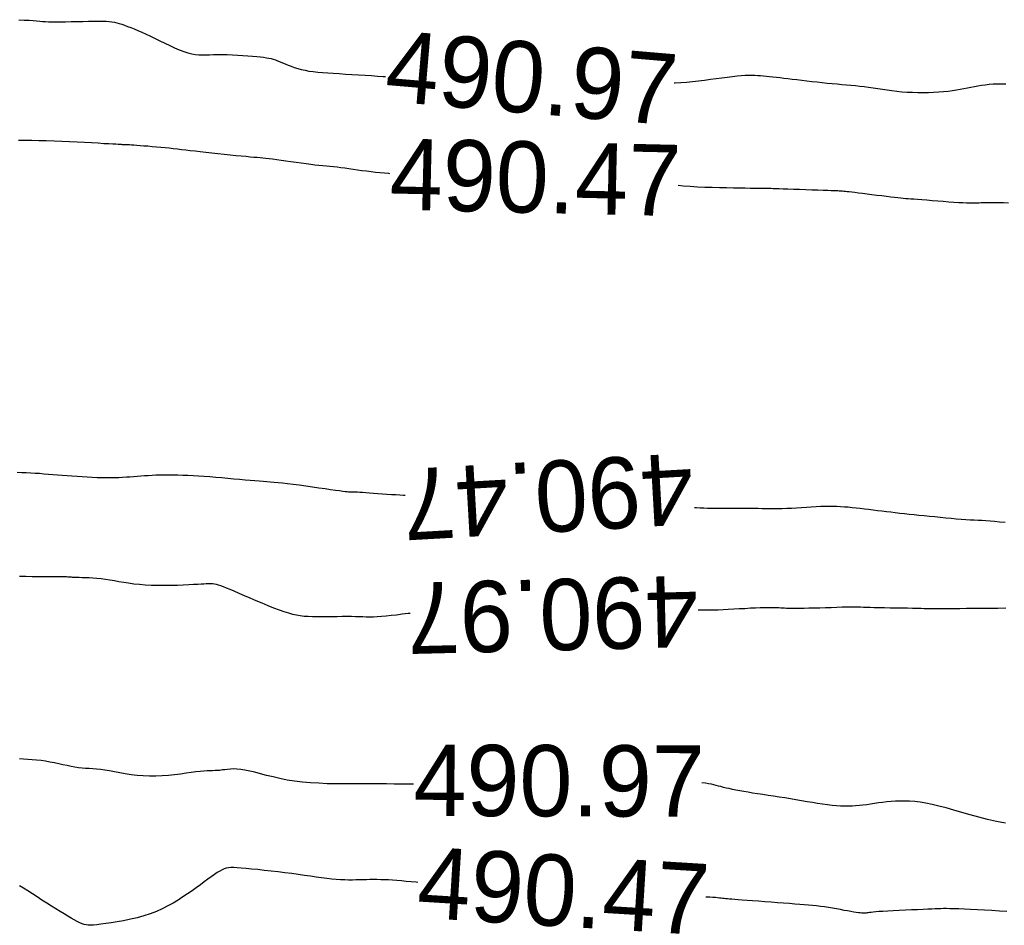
# Model space of a CAD drawing. Header units: millimetres. Extents: x 32690613 to 32693367, y 5343692 to 5344708.
# Tile 467 of 656: x 32692838 to 32692852, y 5344179 to 5344192. Entities that reach past the tile are written whole.
import ezdxf
from ezdxf.enums import TextEntityAlignment as Align

# ---------------------------------------------------------------- set-up
doc = ezdxf.new("R2010")
doc.units = ezdxf.units.MM
doc.header["$LTSCALE"] = 20
doc.layers.add('02-DGM_HL_490.50', color=52, linetype='Continuous')
doc.layers.add('02-DGM_HL_491.00', color=62, linetype='Continuous')

msp = doc.modelspace()

# ---------------------------------------------------------------- linework, layer by layer
at = {"layer": '02-DGM_HL_490.50', "elevation": 490.5, "flags": 128}
for points in [[(32692843.697, 5344189.945), (32692843.681, 5344189.946), (32692843.62, 5344189.95), (32692843.558, 5344189.955), (32692843.495, 5344189.962), (32692843.432, 5344189.969), (32692843.369, 5344189.978), (32692843.305, 5344189.986), (32692843.243, 5344189.995), (32692843.181, 5344190.004), (32692843.121, 5344190.013), (32692843.063, 5344190.021), (32692843.008, 5344190.029), (32692842.955, 5344190.035), (32692842.905, 5344190.04), (32692842.855, 5344190.045), (32692842.805, 5344190.05), (32692842.754, 5344190.055), (32692842.701, 5344190.06), (32692842.645, 5344190.066), (32692842.585, 5344190.073), (32692842.52, 5344190.081), (32692842.451, 5344190.091), (32692842.38, 5344190.101), (32692842.308, 5344190.111), (32692842.238, 5344190.122), (32692842.171, 5344190.132), (32692842.108, 5344190.141), (32692842.05, 5344190.148), (32692842, 5344190.155), (32692841.955, 5344190.16), (32692841.913, 5344190.164), (32692841.873, 5344190.167), (32692841.831, 5344190.171), (32692841.786, 5344190.174), (32692841.735, 5344190.179), (32692841.677, 5344190.184), (32692841.61, 5344190.19), (32692841.535, 5344190.197), (32692841.454, 5344190.205), (32692841.369, 5344190.214), (32692841.283, 5344190.223), (32692841.197, 5344190.232), (32692841.114, 5344190.241), (32692841.034, 5344190.25), (32692840.961, 5344190.259), (32692840.894, 5344190.267), (32692840.83, 5344190.274), (32692840.77, 5344190.282), (32692840.712, 5344190.289), (32692840.655, 5344190.295), (32692840.598, 5344190.302), (32692840.54, 5344190.308), (32692840.48, 5344190.313), (32692840.419, 5344190.319), (32692840.358, 5344190.324), (32692840.299, 5344190.329), (32692840.243, 5344190.333), (32692840.19, 5344190.337), (32692840.143, 5344190.34), (32692840.101, 5344190.343), (32692840.067, 5344190.346), (32692840.04, 5344190.348), (32692840.018, 5344190.349), (32692840.001, 5344190.35), (32692839.987, 5344190.351), (32692839.977, 5344190.351), (32692839.968, 5344190.352), (32692839.96, 5344190.352), (32692839.951, 5344190.352), (32692839.941, 5344190.352), (32692839.927, 5344190.353), (32692839.909, 5344190.354), (32692839.883, 5344190.355), (32692839.849, 5344190.357), (32692839.804, 5344190.359), (32692839.748, 5344190.362), (32692839.679, 5344190.366), (32692839.598, 5344190.371), (32692839.508, 5344190.376), (32692839.41, 5344190.382), (32692839.306, 5344190.387), (32692839.198, 5344190.393), (32692839.089, 5344190.397), (32692838.98, 5344190.402), (32692838.872, 5344190.405), (32692838.767, 5344190.407), (32692838.667, 5344190.409), (32692838.571, 5344190.411), (32692838.481, 5344190.412)], [(32692852.384, 5344189.531), (32692852.317, 5344189.534), (32692852.259, 5344189.536), (32692852.208, 5344189.537), (32692852.163, 5344189.537), (32692852.125, 5344189.537), (32692852.09, 5344189.537), (32692852.059, 5344189.536), (32692852.03, 5344189.535), (32692852.002, 5344189.534), (32692851.974, 5344189.533), (32692851.945, 5344189.532), (32692851.914, 5344189.532), (32692851.879, 5344189.531), (32692851.84, 5344189.532), (32692851.796, 5344189.533), (32692851.745, 5344189.535), (32692851.687, 5344189.538), (32692851.62, 5344189.542), (32692851.547, 5344189.547), (32692851.47, 5344189.553), (32692851.392, 5344189.559), (32692851.314, 5344189.565), (32692851.239, 5344189.571), (32692851.17, 5344189.577), (32692851.109, 5344189.582), (32692851.058, 5344189.586), (32692851.015, 5344189.589), (32692850.977, 5344189.592), (32692850.942, 5344189.594), (32692850.908, 5344189.597), (32692850.872, 5344189.6), (32692850.833, 5344189.605), (32692850.786, 5344189.61), (32692850.732, 5344189.616), (32692850.671, 5344189.624), (32692850.605, 5344189.632), (32692850.537, 5344189.641), (32692850.468, 5344189.65), (32692850.401, 5344189.658), (32692850.337, 5344189.666), (32692850.279, 5344189.673), (32692850.229, 5344189.679), (32692850.186, 5344189.685), (32692850.15, 5344189.689), (32692850.119, 5344189.692), (32692850.094, 5344189.694), (32692850.073, 5344189.696), (32692850.056, 5344189.698), (32692850.042, 5344189.699), (32692850.031, 5344189.7), (32692850.019, 5344189.701), (32692850.006, 5344189.701), (32692849.99, 5344189.702), (32692849.967, 5344189.703), (32692849.937, 5344189.704), (32692849.897, 5344189.706), (32692849.846, 5344189.708), (32692849.781, 5344189.71), (32692849.706, 5344189.712), (32692849.623, 5344189.715), (32692849.537, 5344189.718), (32692849.45, 5344189.721), (32692849.366, 5344189.724), (32692849.288, 5344189.727), (32692849.22, 5344189.729), (32692849.163, 5344189.731), (32692849.118, 5344189.732), (32692849.082, 5344189.734), (32692849.054, 5344189.735), (32692849.033, 5344189.735), (32692849.016, 5344189.736), (32692849.002, 5344189.736), (32692848.99, 5344189.736), (32692848.977, 5344189.737), (32692848.963, 5344189.737), (32692848.946, 5344189.737), (32692848.924, 5344189.737), (32692848.895, 5344189.738), (32692848.859, 5344189.738), (32692848.813, 5344189.738), (32692848.756, 5344189.739), (32692848.688, 5344189.74), (32692848.609, 5344189.741), (32692848.521, 5344189.742), (32692848.426, 5344189.744), (32692848.327, 5344189.746), (32692848.224, 5344189.749), (32692848.119, 5344189.753), (32692848.016, 5344189.758), (32692847.914, 5344189.764), (32692847.815, 5344189.771), (32692847.744, 5344189.777)], [(32692838.461, 5344185.755), (32692838.526, 5344185.753), (32692838.59, 5344185.75), (32692838.653, 5344185.746), (32692838.715, 5344185.743), (32692838.777, 5344185.739), (32692838.839, 5344185.734), (32692838.902, 5344185.729), (32692838.965, 5344185.724), (32692839.03, 5344185.719), (32692839.096, 5344185.714), (32692839.163, 5344185.708), (32692839.232, 5344185.703), (32692839.303, 5344185.698), (32692839.374, 5344185.693), (32692839.446, 5344185.688), (32692839.516, 5344185.685), (32692839.585, 5344185.682), (32692839.652, 5344185.68), (32692839.716, 5344185.679), (32692839.777, 5344185.679), (32692839.835, 5344185.68), (32692839.891, 5344185.682), (32692839.944, 5344185.685), (32692839.996, 5344185.688), (32692840.047, 5344185.692), (32692840.097, 5344185.696), (32692840.148, 5344185.699), (32692840.199, 5344185.703), (32692840.25, 5344185.707), (32692840.303, 5344185.71), (32692840.357, 5344185.713), (32692840.412, 5344185.716), (32692840.469, 5344185.717), (32692840.528, 5344185.719), (32692840.59, 5344185.719), (32692840.653, 5344185.719), (32692840.72, 5344185.717), (32692840.788, 5344185.715), (32692840.86, 5344185.712), (32692840.933, 5344185.709), (32692841.01, 5344185.704), (32692841.088, 5344185.699), (32692841.169, 5344185.693), (32692841.253, 5344185.686), (32692841.337, 5344185.679), (32692841.422, 5344185.671), (32692841.505, 5344185.663), (32692841.586, 5344185.656), (32692841.663, 5344185.649), (32692841.736, 5344185.642), (32692841.802, 5344185.637), (32692841.861, 5344185.632), (32692841.916, 5344185.628), (32692841.967, 5344185.624), (32692842.018, 5344185.621), (32692842.07, 5344185.616), (32692842.126, 5344185.611), (32692842.188, 5344185.605), (32692842.258, 5344185.597), (32692842.337, 5344185.587), (32692842.424, 5344185.576), (32692842.515, 5344185.563), (32692842.608, 5344185.55), (32692842.699, 5344185.537), (32692842.786, 5344185.525), (32692842.865, 5344185.514), (32692842.934, 5344185.504), (32692842.991, 5344185.496), (32692843.036, 5344185.49), (32692843.071, 5344185.485), (32692843.097, 5344185.482), (32692843.117, 5344185.48), (32692843.132, 5344185.479), (32692843.143, 5344185.479), (32692843.153, 5344185.479), (32692843.162, 5344185.479), (32692843.172, 5344185.479), (32692843.185, 5344185.479), (32692843.2, 5344185.479), (32692843.22, 5344185.478), (32692843.244, 5344185.477), (32692843.275, 5344185.476), (32692843.313, 5344185.473), (32692843.358, 5344185.47), (32692843.411, 5344185.466), (32692843.468, 5344185.462), (32692843.529, 5344185.458), (32692843.592, 5344185.453), (32692843.656, 5344185.448), (32692843.719, 5344185.444), (32692843.779, 5344185.44), (32692843.835, 5344185.437), (32692843.887, 5344185.434), (32692843.912, 5344185.433)], [(32692847.977, 5344185.26), (32692848.002, 5344185.258), (32692848.053, 5344185.255), (32692848.105, 5344185.253), (32692848.159, 5344185.252), (32692848.217, 5344185.251), (32692848.278, 5344185.251), (32692848.344, 5344185.251), (32692848.412, 5344185.251), (32692848.481, 5344185.251), (32692848.551, 5344185.251), (32692848.62, 5344185.251), (32692848.688, 5344185.251), (32692848.752, 5344185.25), (32692848.813, 5344185.249), (32692848.871, 5344185.248), (32692848.926, 5344185.246), (32692848.981, 5344185.245), (32692849.036, 5344185.244), (32692849.091, 5344185.244), (32692849.149, 5344185.244), (32692849.209, 5344185.246), (32692849.273, 5344185.248), (32692849.339, 5344185.252), (32692849.408, 5344185.256), (32692849.478, 5344185.26), (32692849.548, 5344185.265), (32692849.616, 5344185.269), (32692849.683, 5344185.273), (32692849.748, 5344185.276), (32692849.808, 5344185.278), (32692849.866, 5344185.278), (32692849.921, 5344185.278), (32692849.975, 5344185.277), (32692850.028, 5344185.274), (32692850.08, 5344185.271), (32692850.133, 5344185.267), (32692850.188, 5344185.261), (32692850.244, 5344185.256), (32692850.302, 5344185.249), (32692850.361, 5344185.242), (32692850.421, 5344185.235), (32692850.483, 5344185.227), (32692850.545, 5344185.219), (32692850.607, 5344185.212), (32692850.67, 5344185.204), (32692850.733, 5344185.197), (32692850.796, 5344185.189), (32692850.86, 5344185.182), (32692850.925, 5344185.175), (32692850.991, 5344185.168), (32692851.059, 5344185.161), (32692851.128, 5344185.154), (32692851.2, 5344185.146), (32692851.275, 5344185.139), (32692851.351, 5344185.131), (32692851.428, 5344185.123), (32692851.504, 5344185.116), (32692851.579, 5344185.109), (32692851.652, 5344185.102), (32692851.721, 5344185.097), (32692851.786, 5344185.092), (32692851.847, 5344185.088), (32692851.903, 5344185.085), (32692851.958, 5344185.083), (32692852.013, 5344185.08), (32692852.069, 5344185.077), (32692852.128, 5344185.073), (32692852.191, 5344185.067), (32692852.261, 5344185.06), (32692852.339, 5344185.052)], [(32692844.092, 5344179.996), (32692844.067, 5344179.999), (32692843.997, 5344180.005), (32692843.928, 5344180.012), (32692843.861, 5344180.018), (32692843.796, 5344180.023), (32692843.735, 5344180.027), (32692843.677, 5344180.031), (32692843.621, 5344180.033), (32692843.568, 5344180.035), (32692843.516, 5344180.036), (32692843.466, 5344180.036), (32692843.417, 5344180.036), (32692843.368, 5344180.035), (32692843.32, 5344180.034), (32692843.271, 5344180.032), (32692843.221, 5344180.031), (32692843.17, 5344180.03), (32692843.118, 5344180.03), (32692843.063, 5344180.031), (32692843.005, 5344180.033), (32692842.944, 5344180.037), (32692842.88, 5344180.043), (32692842.811, 5344180.051), (32692842.739, 5344180.061), (32692842.663, 5344180.071), (32692842.583, 5344180.083), (32692842.499, 5344180.095), (32692842.411, 5344180.108), (32692842.319, 5344180.12), (32692842.224, 5344180.132), (32692842.126, 5344180.144), (32692842.029, 5344180.155), (32692841.933, 5344180.166), (32692841.841, 5344180.176), (32692841.755, 5344180.184), (32692841.677, 5344180.192), (32692841.609, 5344180.198), (32692841.551, 5344180.202), (32692841.504, 5344180.205), (32692841.464, 5344180.205), (32692841.43, 5344180.203), (32692841.4, 5344180.197), (32692841.371, 5344180.188), (32692841.341, 5344180.174), (32692841.309, 5344180.156), (32692841.273, 5344180.134), (32692841.233, 5344180.107), (32692841.189, 5344180.076), (32692841.141, 5344180.041), (32692841.089, 5344180.004), (32692841.035, 5344179.964), (32692840.978, 5344179.923), (32692840.918, 5344179.88), (32692840.856, 5344179.837), (32692840.791, 5344179.793), (32692840.724, 5344179.75), (32692840.653, 5344179.707), (32692840.579, 5344179.666), (32692840.501, 5344179.627), (32692840.419, 5344179.591), (32692840.332, 5344179.557), (32692840.241, 5344179.528), (32692840.146, 5344179.502), (32692840.052, 5344179.479), (32692839.958, 5344179.46), (32692839.868, 5344179.443), (32692839.783, 5344179.429), (32692839.706, 5344179.418), (32692839.638, 5344179.409), (32692839.581, 5344179.402), (32692839.534, 5344179.397), (32692839.495, 5344179.395), (32692839.461, 5344179.396), (32692839.43, 5344179.4), (32692839.402, 5344179.407), (32692839.373, 5344179.417), (32692839.341, 5344179.431), (32692839.305, 5344179.449), (32692839.265, 5344179.47), (32692839.221, 5344179.495), (32692839.173, 5344179.523), (32692839.121, 5344179.555), (32692839.066, 5344179.589), (32692839.007, 5344179.626), (32692838.944, 5344179.665), (32692838.878, 5344179.707), (32692838.811, 5344179.75), (32692838.743, 5344179.793), (32692838.676, 5344179.836), (32692838.611, 5344179.877), (32692838.55, 5344179.916), (32692838.494, 5344179.951)], [(32692852.36, 5344179.587), (32692852.257, 5344179.594), (32692852.153, 5344179.601), (32692852.05, 5344179.607), (32692851.949, 5344179.612), (32692851.854, 5344179.617), (32692851.766, 5344179.621), (32692851.686, 5344179.624), (32692851.618, 5344179.626), (32692851.561, 5344179.628), (32692851.514, 5344179.629), (32692851.473, 5344179.629), (32692851.435, 5344179.628), (32692851.398, 5344179.627), (32692851.357, 5344179.626), (32692851.31, 5344179.623), (32692851.254, 5344179.621), (32692851.186, 5344179.618), (32692851.109, 5344179.614), (32692851.025, 5344179.611), (32692850.939, 5344179.607), (32692850.852, 5344179.603), (32692850.768, 5344179.599), (32692850.691, 5344179.595), (32692850.622, 5344179.591), (32692850.566, 5344179.587), (32692850.521, 5344179.583), (32692850.484, 5344179.58), (32692850.456, 5344179.576), (32692850.434, 5344179.573), (32692850.416, 5344179.571), (32692850.401, 5344179.568), (32692850.387, 5344179.567), (32692850.374, 5344179.565), (32692850.359, 5344179.565), (32692850.343, 5344179.565), (32692850.324, 5344179.566), (32692850.303, 5344179.568), (32692850.277, 5344179.571), (32692850.247, 5344179.576), (32692850.212, 5344179.581), (32692850.172, 5344179.588), (32692850.126, 5344179.596), (32692850.077, 5344179.605), (32692850.024, 5344179.615), (32692849.969, 5344179.624), (32692849.913, 5344179.634), (32692849.856, 5344179.643), (32692849.8, 5344179.652), (32692849.745, 5344179.659), (32692849.69, 5344179.666), (32692849.635, 5344179.672), (32692849.577, 5344179.677), (32692849.517, 5344179.683), (32692849.453, 5344179.688), (32692849.384, 5344179.693), (32692849.308, 5344179.699), (32692849.226, 5344179.705), (32692849.14, 5344179.712), (32692849.05, 5344179.719), (32692848.961, 5344179.726), (32692848.873, 5344179.733), (32692848.79, 5344179.739), (32692848.713, 5344179.745), (32692848.645, 5344179.75), (32692848.588, 5344179.754), (32692848.54, 5344179.758), (32692848.5, 5344179.761), (32692848.467, 5344179.764), (32692848.44, 5344179.766), (32692848.415, 5344179.768), (32692848.393, 5344179.77), (32692848.372, 5344179.773), (32692848.35, 5344179.775), (32692848.326, 5344179.777), (32692848.3, 5344179.78), (32692848.269, 5344179.783), (32692848.233, 5344179.786), (32692848.191, 5344179.789), (32692848.141, 5344179.792), (32692848.136, 5344179.792)]]:
    msp.add_lwpolyline(points, dxfattribs=at)
at = {"layer": '02-DGM_HL_491.00', "elevation": 491, "flags": 128}
for points in [[(32692838.484, 5344192.106), (32692838.562, 5344192.102), (32692838.63, 5344192.098), (32692838.687, 5344192.094), (32692838.736, 5344192.09), (32692838.78, 5344192.086), (32692838.82, 5344192.083), (32692838.86, 5344192.08), (32692838.903, 5344192.078), (32692838.95, 5344192.076), (32692839.005, 5344192.076), (32692839.07, 5344192.076), (32692839.143, 5344192.077), (32692839.222, 5344192.079), (32692839.303, 5344192.081), (32692839.384, 5344192.083), (32692839.464, 5344192.084), (32692839.538, 5344192.085), (32692839.605, 5344192.086), (32692839.663, 5344192.085), (32692839.713, 5344192.084), (32692839.756, 5344192.08), (32692839.794, 5344192.076), (32692839.829, 5344192.07), (32692839.862, 5344192.063), (32692839.896, 5344192.053), (32692839.931, 5344192.042), (32692839.97, 5344192.029), (32692840.012, 5344192.013), (32692840.057, 5344191.996), (32692840.106, 5344191.976), (32692840.159, 5344191.954), (32692840.214, 5344191.93), (32692840.273, 5344191.903), (32692840.335, 5344191.874), (32692840.4, 5344191.842), (32692840.468, 5344191.809), (32692840.536, 5344191.776), (32692840.605, 5344191.743), (32692840.673, 5344191.712), (32692840.739, 5344191.684), (32692840.802, 5344191.659), (32692840.861, 5344191.64), (32692840.916, 5344191.626), (32692840.967, 5344191.618), (32692841.016, 5344191.613), (32692841.065, 5344191.612), (32692841.114, 5344191.613), (32692841.165, 5344191.615), (32692841.22, 5344191.617), (32692841.279, 5344191.618), (32692841.345, 5344191.618), (32692841.414, 5344191.616), (32692841.487, 5344191.614), (32692841.561, 5344191.61), (32692841.633, 5344191.605), (32692841.703, 5344191.6), (32692841.769, 5344191.595), (32692841.828, 5344191.589), (32692841.879, 5344191.584), (32692841.924, 5344191.579), (32692841.963, 5344191.573), (32692841.998, 5344191.567), (32692842.03, 5344191.56), (32692842.06, 5344191.552), (32692842.09, 5344191.542), (32692842.121, 5344191.53), (32692842.154, 5344191.517), (32692842.189, 5344191.502), (32692842.227, 5344191.485), (32692842.267, 5344191.469), (32692842.309, 5344191.452), (32692842.354, 5344191.436), (32692842.402, 5344191.421), (32692842.452, 5344191.407), (32692842.505, 5344191.396), (32692842.561, 5344191.386), (32692842.621, 5344191.378), (32692842.685, 5344191.371), (32692842.752, 5344191.365), (32692842.825, 5344191.36), (32692842.902, 5344191.355), (32692842.985, 5344191.35), (32692843.073, 5344191.344), (32692843.164, 5344191.339), (32692843.257, 5344191.333), (32692843.35, 5344191.327), (32692843.439, 5344191.322), (32692843.523, 5344191.316), (32692843.601, 5344191.311), (32692843.636, 5344191.309)], [(32692847.692, 5344191.219), (32692847.704, 5344191.219), (32692847.783, 5344191.225), (32692847.865, 5344191.231), (32692847.947, 5344191.239), (32692848.031, 5344191.249), (32692848.115, 5344191.259), (32692848.199, 5344191.27), (32692848.281, 5344191.282), (32692848.36, 5344191.292), (32692848.436, 5344191.302), (32692848.507, 5344191.311), (32692848.573, 5344191.318), (32692848.632, 5344191.323), (32692848.685, 5344191.327), (32692848.734, 5344191.328), (32692848.78, 5344191.328), (32692848.822, 5344191.327), (32692848.863, 5344191.325), (32692848.904, 5344191.322), (32692848.945, 5344191.318), (32692848.987, 5344191.314), (32692849.031, 5344191.309), (32692849.077, 5344191.304), (32692849.125, 5344191.299), (32692849.177, 5344191.293), (32692849.231, 5344191.287), (32692849.288, 5344191.28), (32692849.349, 5344191.273), (32692849.413, 5344191.265), (32692849.481, 5344191.257), (32692849.551, 5344191.249), (32692849.623, 5344191.241), (32692849.696, 5344191.233), (32692849.768, 5344191.225), (32692849.84, 5344191.217), (32692849.91, 5344191.211), (32692849.978, 5344191.204), (32692850.044, 5344191.198), (32692850.109, 5344191.193), (32692850.172, 5344191.187), (32692850.235, 5344191.181), (32692850.297, 5344191.175), (32692850.359, 5344191.168), (32692850.421, 5344191.16), (32692850.485, 5344191.151), (32692850.549, 5344191.142), (32692850.614, 5344191.132), (32692850.681, 5344191.122), (32692850.748, 5344191.112), (32692850.818, 5344191.104), (32692850.888, 5344191.096), (32692850.961, 5344191.091), (32692851.035, 5344191.087), (32692851.11, 5344191.085), (32692851.186, 5344191.084), (32692851.261, 5344191.086), (32692851.334, 5344191.089), (32692851.406, 5344191.093), (32692851.474, 5344191.098), (32692851.538, 5344191.105), (32692851.598, 5344191.113), (32692851.655, 5344191.121), (32692851.708, 5344191.13), (32692851.759, 5344191.14), (32692851.808, 5344191.149), (32692851.857, 5344191.159), (32692851.906, 5344191.168), (32692851.956, 5344191.177), (32692852.007, 5344191.186), (32692852.06, 5344191.193), (32692852.115, 5344191.2), (32692852.172, 5344191.204), (32692852.229, 5344191.208), (32692852.289, 5344191.208), (32692852.349, 5344191.207)], [(32692838.494, 5344184.294), (32692838.583, 5344184.294), (32692838.674, 5344184.293), (32692838.766, 5344184.293), (32692838.853, 5344184.292), (32692838.933, 5344184.292), (32692839.002, 5344184.292), (32692839.058, 5344184.291), (32692839.101, 5344184.291), (32692839.133, 5344184.29), (32692839.157, 5344184.289), (32692839.173, 5344184.288), (32692839.183, 5344184.288), (32692839.19, 5344184.287), (32692839.195, 5344184.286), (32692839.199, 5344184.286), (32692839.205, 5344184.285), (32692839.211, 5344184.285), (32692839.22, 5344184.284), (32692839.233, 5344184.283), (32692839.25, 5344184.283), (32692839.272, 5344184.282), (32692839.3, 5344184.281), (32692839.334, 5344184.28), (32692839.375, 5344184.279), (32692839.421, 5344184.277), (32692839.472, 5344184.275), (32692839.526, 5344184.271), (32692839.583, 5344184.267), (32692839.643, 5344184.261), (32692839.704, 5344184.253), (32692839.765, 5344184.244), (32692839.828, 5344184.234), (32692839.892, 5344184.223), (32692839.959, 5344184.211), (32692840.028, 5344184.2), (32692840.102, 5344184.19), (32692840.179, 5344184.182), (32692840.262, 5344184.175), (32692840.349, 5344184.171), (32692840.44, 5344184.168), (32692840.532, 5344184.168), (32692840.624, 5344184.169), (32692840.713, 5344184.171), (32692840.796, 5344184.174), (32692840.873, 5344184.177), (32692840.941, 5344184.181), (32692840.998, 5344184.184), (32692841.045, 5344184.187), (32692841.084, 5344184.19), (32692841.117, 5344184.192), (32692841.145, 5344184.193), (32692841.169, 5344184.194), (32692841.191, 5344184.193), (32692841.212, 5344184.191), (32692841.234, 5344184.187), (32692841.258, 5344184.182), (32692841.286, 5344184.174), (32692841.317, 5344184.164), (32692841.354, 5344184.151), (32692841.397, 5344184.134), (32692841.448, 5344184.113), (32692841.507, 5344184.088), (32692841.575, 5344184.059), (32692841.65, 5344184.026), (32692841.731, 5344183.991), (32692841.815, 5344183.955), (32692841.9, 5344183.919), (32692841.984, 5344183.884), (32692842.064, 5344183.851), (32692842.14, 5344183.823), (32692842.208, 5344183.799), (32692842.271, 5344183.779), (32692842.329, 5344183.764), (32692842.384, 5344183.752), (32692842.439, 5344183.743), (32692842.493, 5344183.736), (32692842.55, 5344183.732), (32692842.61, 5344183.73), (32692842.675, 5344183.729), (32692842.744, 5344183.729), (32692842.815, 5344183.729), (32692842.887, 5344183.73), (32692842.959, 5344183.731), (32692843.029, 5344183.732), (32692843.096, 5344183.732), (32692843.158, 5344183.732), (32692843.215, 5344183.731), (32692843.268, 5344183.729), (32692843.317, 5344183.728), (32692843.366, 5344183.726), (32692843.415, 5344183.726), (32692843.466, 5344183.726), (32692843.52, 5344183.728), (32692843.579, 5344183.732), (32692843.645, 5344183.738), (32692843.716, 5344183.746), (32692843.792, 5344183.755), (32692843.872, 5344183.765), (32692843.955, 5344183.775), (32692843.98, 5344183.778)], [(32692848.029, 5344183.822), (32692848.055, 5344183.822), (32692848.102, 5344183.822), (32692848.149, 5344183.823), (32692848.198, 5344183.823), (32692848.251, 5344183.823), (32692848.31, 5344183.825), (32692848.376, 5344183.827), (32692848.449, 5344183.831), (32692848.526, 5344183.835), (32692848.605, 5344183.84), (32692848.684, 5344183.844), (32692848.76, 5344183.849), (32692848.833, 5344183.852), (32692848.899, 5344183.855), (32692848.958, 5344183.857), (32692849.009, 5344183.858), (32692849.053, 5344183.858), (32692849.093, 5344183.857), (32692849.128, 5344183.856), (32692849.159, 5344183.855), (32692849.187, 5344183.853), (32692849.214, 5344183.851), (32692849.241, 5344183.849), (32692849.268, 5344183.848), (32692849.297, 5344183.847), (32692849.329, 5344183.846), (32692849.365, 5344183.845), (32692849.408, 5344183.845), (32692849.457, 5344183.846), (32692849.515, 5344183.847), (32692849.582, 5344183.849), (32692849.656, 5344183.851), (32692849.735, 5344183.853), (32692849.816, 5344183.856), (32692849.897, 5344183.858), (32692849.976, 5344183.861), (32692850.049, 5344183.863), (32692850.115, 5344183.864), (32692850.171, 5344183.865), (32692850.22, 5344183.865), (32692850.264, 5344183.864), (32692850.306, 5344183.863), (32692850.348, 5344183.862), (32692850.392, 5344183.86), (32692850.442, 5344183.859), (32692850.5, 5344183.857), (32692850.568, 5344183.855), (32692850.643, 5344183.854), (32692850.723, 5344183.853), (32692850.805, 5344183.851), (32692850.887, 5344183.85), (32692850.966, 5344183.849), (32692851.039, 5344183.848), (32692851.103, 5344183.847), (32692851.157, 5344183.846), (32692851.203, 5344183.844), (32692851.243, 5344183.843), (32692851.28, 5344183.842), (32692851.318, 5344183.842), (32692851.36, 5344183.841), (32692851.408, 5344183.841), (32692851.465, 5344183.841), (32692851.533, 5344183.842), (32692851.612, 5344183.842), (32692851.701, 5344183.843), (32692851.797, 5344183.845), (32692851.9, 5344183.846), (32692852.008, 5344183.847), (32692852.12, 5344183.848), (32692852.235, 5344183.848), (32692852.35, 5344183.849)], [(32692844.028, 5344181.374), (32692843.948, 5344181.375), (32692843.857, 5344181.377), (32692843.757, 5344181.378), (32692843.65, 5344181.379), (32692843.538, 5344181.38), (32692843.421, 5344181.38), (32692843.301, 5344181.381), (32692843.18, 5344181.38), (32692843.059, 5344181.38), (32692842.938, 5344181.381), (32692842.818, 5344181.383), (32692842.699, 5344181.388), (32692842.583, 5344181.394), (32692842.469, 5344181.404), (32692842.359, 5344181.417), (32692842.254, 5344181.434), (32692842.153, 5344181.455), (32692842.057, 5344181.477), (32692841.966, 5344181.5), (32692841.881, 5344181.522), (32692841.801, 5344181.543), (32692841.728, 5344181.56), (32692841.662, 5344181.574), (32692841.602, 5344181.583), (32692841.549, 5344181.588), (32692841.501, 5344181.589), (32692841.457, 5344181.587), (32692841.417, 5344181.584), (32692841.38, 5344181.579), (32692841.344, 5344181.575), (32692841.311, 5344181.57), (32692841.277, 5344181.568), (32692841.244, 5344181.566), (32692841.208, 5344181.564), (32692841.17, 5344181.563), (32692841.129, 5344181.561), (32692841.083, 5344181.558), (32692841.031, 5344181.554), (32692840.972, 5344181.547), (32692840.906, 5344181.539), (32692840.834, 5344181.529), (32692840.756, 5344181.518), (32692840.673, 5344181.508), (32692840.587, 5344181.499), (32692840.499, 5344181.491), (32692840.41, 5344181.487), (32692840.321, 5344181.487), (32692840.233, 5344181.491), (32692840.147, 5344181.498), (32692840.063, 5344181.509), (32692839.981, 5344181.521), (32692839.903, 5344181.535), (32692839.828, 5344181.548), (32692839.758, 5344181.561), (32692839.692, 5344181.571), (32692839.632, 5344181.58), (32692839.576, 5344181.586), (32692839.523, 5344181.59), (32692839.473, 5344181.594), (32692839.423, 5344181.598), (32692839.375, 5344181.602), (32692839.325, 5344181.607), (32692839.274, 5344181.615), (32692839.22, 5344181.624), (32692839.164, 5344181.636), (32692839.106, 5344181.648), (32692839.046, 5344181.661), (32692838.985, 5344181.674), (32692838.923, 5344181.687), (32692838.86, 5344181.698), (32692838.798, 5344181.707), (32692838.735, 5344181.714), (32692838.673, 5344181.719), (32692838.612, 5344181.723), (32692838.552, 5344181.728), (32692838.495, 5344181.733)], [(32692852.342, 5344180.83), (32692852.216, 5344180.853), (32692852.091, 5344180.881), (32692851.968, 5344180.912), (32692851.847, 5344180.945), (32692851.729, 5344180.979), (32692851.616, 5344181.012), (32692851.509, 5344181.042), (32692851.408, 5344181.069), (32692851.314, 5344181.091), (32692851.226, 5344181.109), (32692851.145, 5344181.122), (32692851.068, 5344181.131), (32692850.996, 5344181.137), (32692850.927, 5344181.139), (32692850.862, 5344181.139), (32692850.799, 5344181.137), (32692850.737, 5344181.133), (32692850.677, 5344181.127), (32692850.618, 5344181.12), (32692850.56, 5344181.112), (32692850.504, 5344181.104), (32692850.449, 5344181.096), (32692850.395, 5344181.088), (32692850.342, 5344181.082), (32692850.291, 5344181.076), (32692850.239, 5344181.071), (32692850.188, 5344181.068), (32692850.136, 5344181.066), (32692850.082, 5344181.066), (32692850.027, 5344181.068), (32692849.969, 5344181.071), (32692849.908, 5344181.077), (32692849.843, 5344181.085), (32692849.775, 5344181.094), (32692849.704, 5344181.105), (32692849.631, 5344181.117), (32692849.556, 5344181.13), (32692849.479, 5344181.143), (32692849.401, 5344181.156), (32692849.322, 5344181.17), (32692849.243, 5344181.182), (32692849.164, 5344181.195), (32692849.085, 5344181.207), (32692849.008, 5344181.218), (32692848.933, 5344181.23), (32692848.861, 5344181.241), (32692848.792, 5344181.251), (32692848.727, 5344181.262), (32692848.666, 5344181.272), (32692848.61, 5344181.283), (32692848.557, 5344181.293), (32692848.509, 5344181.303), (32692848.463, 5344181.313), (32692848.421, 5344181.322), (32692848.383, 5344181.331), (32692848.347, 5344181.341), (32692848.313, 5344181.349), (32692848.28, 5344181.358), (32692848.247, 5344181.366), (32692848.212, 5344181.374), (32692848.174, 5344181.382), (32692848.13, 5344181.389), (32692848.08, 5344181.396), (32692848.077, 5344181.396)]]:
    msp.add_lwpolyline(points, dxfattribs=at)

# ---------------------------------------------------------------- texts
at = {"layer": '02-DGM_HL_490.50'}
for rotation, p in [(358.6868, (32692845.743, 5344189.895, 490.5)), (183.2482, (32692845.919, 5344185.411, 490.5)), (356.4882, (32692846.135, 5344179.878, 490.5))]:
    msp.add_text('490.47', height=1, rotation=rotation, dxfattribs=at).set_placement(p, align=Align.MIDDLE)
at = {"layer": '02-DGM_HL_491.00'}
for rotation, p in [(355.1382, (32692845.689, 5344191.291, 491)), (181.4519, (32692845.983, 5344183.753, 491)), (359.8344, (32692846.074, 5344181.425, 491))]:
    msp.add_text('490.97', height=1, rotation=rotation, dxfattribs=at).set_placement(p, align=Align.MIDDLE)

doc.saveas('drawing.dxf')
